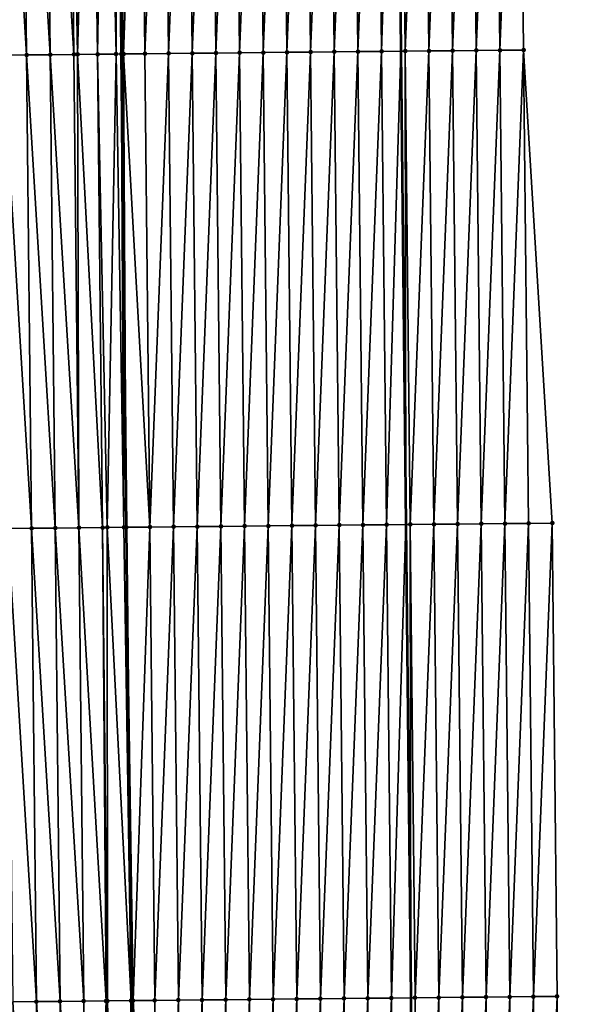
# Model space of a CAD drawing. Header units: feet. Extents: x 2007189 to 2022806, y 818621 to 837694.
# Tile 509 of 656: x 2011343 to 2011368, y 831987 to 832028. Entities that reach past the tile are written whole.
import ezdxf

# ---------------------------------------------------------------- set-up
doc = ezdxf.new("R2010")
doc.units = ezdxf.units.FT
doc.header["$MEASUREMENT"] = 0
for name, color, linetype, lineweight in [('EP_Travel Lane', 172, 'Continuous', 53), ('Road Shots', 141, 'Continuous', 100), ('Road X-Section', 40, 'Continuous', 13), ('STRIPING', 60, 'Continuous', 53)]:
    doc.layers.add(name, color=color, linetype=linetype, lineweight=lineweight)
doc.layers.add('I-77-MM17-21_SB-Surface-Border', color=7, linetype='Continuous')
doc.layers.add('I-77-MM17-21_SB-Surface-TIN', color=7, linetype='Continuous')

msp = doc.modelspace()

# ---------------------------------------------------------------- linework, layer by layer
at = {"layer": 'EP_Travel Lane'}
msp.add_polyline3d([(2011358.840621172, 832087.0574463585, 318.8160513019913), (2011359.050013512, 832067.0566647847, 319.3026306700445), (2011359.256557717, 832047.0637860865, 319.7961745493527), (2011359.463104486, 832027.0706593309, 320.2788349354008), (2011359.669654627, 832007.0772061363, 320.7471597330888), (2011359.876204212, 831987.0838067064, 321.2178474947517), (2011360.082748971, 831967.0908744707, 321.7090468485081), (2011360.289308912, 831947.096472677, 322.1357302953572), (2011360.495865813, 831927.1023650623, 322.5753331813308), (2011360.702429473, 831907.1076032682, 322.9862162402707), (2011360.908989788, 831887.1131652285, 323.4113057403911), (2011361.117652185, 831867.1330676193, 323.8044352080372), (2011361.327174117, 831847.1377795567, 324.1896267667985), (2011361.536700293, 831827.142086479, 324.5499615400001), (2011361.746228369, 831807.1462120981, 324.8991692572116), (2011361.955757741, 831787.1502139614, 325.240781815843), (2011362.16528709, 831767.1542181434, 325.5825405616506), (2011362.374821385, 831747.1577501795, 325.8953186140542)], dxfattribs=at)
at = {"layer": 'I-77-MM17-21_SB-Surface-Border', "color": 3, "linetype": 'Continuous', "lineweight": -3}
msp.add_polyline3d([(2011363.026387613, 832087.09898173, 318.6451965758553), (2011363.235850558, 832067.0959751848, 319.1299990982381), (2011364.442353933, 832047.1122137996, 319.5702930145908), (2011364.648898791, 832027.1192717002, 320.0610604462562), (2011365.855401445, 832007.1355800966, 320.5044174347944), (2011366.061952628, 831987.1420256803, 320.9683016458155), (2011366.268502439, 831967.1486041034, 321.4380213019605), (2011366.475057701, 831947.1546549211, 321.8845720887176), (2011366.681616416, 831927.1603714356, 322.3164559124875), (2011365.88822369, 831907.1562223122, 322.7687347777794), (2011366.094786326, 831887.1615593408, 323.1839481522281), (2011366.316395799, 831867.1884490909, 323.5861169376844), (2011366.54308193, 831847.1935368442, 323.9824292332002), (2011366.769772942, 831827.1981940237, 324.3523158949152), (2011366.996470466, 831807.2022768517, 324.6869527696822), (2011367.223167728, 831787.2063827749, 325.0230071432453), (2011367.449865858, 831767.2104120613, 325.3543634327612), (2011367.676566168, 831747.2142491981, 325.6739214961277)], dxfattribs=at)
at = {"layer": 'I-77-MM17-21_SB-Surface-TIN', "color": 128, "linetype": 'Continuous', "lineweight": -3}
for points in [[(2011343.649944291, 832026.9095988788, 320.3799425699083), (2011343.443393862, 832046.9030802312, 319.9128514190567), (2011342.443453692, 832046.8921235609, 319.8853569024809)], [(2011342.650003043, 832026.8987464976, 320.3570259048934), (2011343.649944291, 832026.9095988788, 320.3799425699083), (2011342.443453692, 832046.8921235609, 319.8853569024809)], [(2011344.649885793, 832026.9204266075, 320.4017770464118), (2011344.443334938, 832046.9139491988, 319.9364959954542), (2011343.443393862, 832046.9030802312, 319.9128514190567)], [(2011343.649944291, 832026.9095988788, 320.3799425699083), (2011344.649885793, 832026.9204266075, 320.4017770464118), (2011343.443393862, 832046.9030802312, 319.9128514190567)], [(2011345.649826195, 832026.9313607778, 320.4282840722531), (2011345.443275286, 832046.9248886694, 319.9632354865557), (2011344.443334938, 832046.9139491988, 319.9364959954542)], [(2011344.649885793, 832026.9204266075, 320.4017770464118), (2011345.649826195, 832026.9313607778, 320.4282840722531), (2011344.443334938, 832046.9139491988, 319.9364959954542)], [(2011345.799469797, 832026.9329888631, 320.431889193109), (2011346.367389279, 832046.934905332, 319.9838538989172), (2011345.443275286, 832046.9248886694, 319.9632354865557)], [(2011345.649826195, 832026.9313607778, 320.4282840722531), (2011345.799469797, 832026.9329888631, 320.431889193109), (2011345.443275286, 832046.9248886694, 319.9632354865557)], [(2011345.799469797, 832026.9329888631, 320.431889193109), (2011346.649769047, 832026.942057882, 320.4443844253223), (2011346.367389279, 832046.934905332, 319.9838538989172)], [(2011346.649769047, 832026.942057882, 320.4443844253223), (2011346.443216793, 832046.9357159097, 319.9850483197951), (2011346.367389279, 832046.934905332, 319.9838538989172)], [(2011346.649769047, 832026.942057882, 320.4443844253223), (2011346.97735516, 832046.9413587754, 319.9905235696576), (2011346.443216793, 832046.9357159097, 319.9850483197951)], [(2011346.649769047, 832026.942057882, 320.4443844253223), (2011347.431188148, 832026.9502429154, 320.4493128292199), (2011346.97735516, 832046.9413587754, 319.9905235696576)], [(2011347.431188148, 832026.9502429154, 320.4493128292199), (2011347.14277484, 832046.9430739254, 319.9907964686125), (2011346.97735516, 832046.9413587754, 319.9905235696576)], [(2011347.431188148, 832026.9502429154, 320.4493128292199), (2011347.443154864, 832046.9461491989, 319.9895710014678), (2011347.14277484, 832046.9430739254, 319.9907964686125)], [(2011347.431188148, 832026.9502429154, 320.4493128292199), (2011347.649706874, 832026.9525151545, 320.4499601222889), (2011347.443154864, 832046.9461491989, 319.9895710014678)], [(2011347.742790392, 832026.9534790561, 320.4500596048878), (2011348.443112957, 832046.9560976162, 319.9728020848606), (2011347.443154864, 832046.9461491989, 319.9895710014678)], [(2011347.742790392, 832026.9534790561, 320.4500596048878), (2011347.443154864, 832046.9461491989, 319.9895710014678), (2011347.649706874, 832026.9525151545, 320.4499601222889)], [(2011347.742790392, 832026.9534790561, 320.4500596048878), (2011348.64966316, 832026.9626380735, 320.4408516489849), (2011348.443112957, 832046.9560976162, 319.9728020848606)], [(2011348.64966316, 832026.9626380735, 320.4408516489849), (2011349.443064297, 832046.9659730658, 319.9528334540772), (2011348.443112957, 832046.9560976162, 319.9728020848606)], [(2011348.64966316, 832026.9626380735, 320.4408516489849), (2011349.649614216, 832026.9725409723, 320.4220881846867), (2011349.443064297, 832046.9659730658, 319.9528334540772)], [(2011349.649614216, 832026.9725409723, 320.4220881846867), (2011350.44301595, 832046.9758182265, 319.9315352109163), (2011349.443064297, 832046.9659730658, 319.9528334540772)], [(2011349.649614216, 832026.9725409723, 320.4220881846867), (2011350.649565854, 832026.9823876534, 320.400856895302), (2011350.44301595, 832046.9758182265, 319.9315352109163)], [(2011350.649565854, 832026.9823876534, 320.400856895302), (2011351.442966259, 832046.985793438, 319.9159459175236), (2011350.44301595, 832046.9758182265, 319.9315352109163)], [(2011350.649565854, 832026.9823876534, 320.400856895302), (2011351.649515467, 832026.9924302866, 320.388227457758), (2011351.442966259, 832046.985793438, 319.9159459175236)], [(2011351.649515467, 832026.9924302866, 320.388227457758), (2011352.44291639, 832046.9957858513, 319.9011117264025), (2011351.442966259, 832046.985793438, 319.9159459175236)], [(2011351.649515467, 832026.9924302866, 320.388227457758), (2011352.649464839, 832027.0024962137, 320.3766205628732), (2011352.44291639, 832046.9957858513, 319.9011117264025)], [(2011352.649464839, 832027.0024962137, 320.3766205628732), (2011353.44286593, 832047.0058355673, 319.8887930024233), (2011352.44291639, 832046.9957858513, 319.9011117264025)], [(2011352.649464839, 832027.0024962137, 320.3766205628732), (2011353.649413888, 832027.0125933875, 320.3663853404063), (2011353.44286593, 832047.0058355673, 319.8887930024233)], [(2011353.649413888, 832027.0125933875, 320.3663853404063), (2011354.442814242, 832047.0160041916, 319.8816940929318), (2011353.44286593, 832047.0058355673, 319.8887930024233)], [(2011353.649413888, 832027.0125933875, 320.3663853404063), (2011354.649362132, 832027.0227685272, 320.359572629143), (2011354.442814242, 832047.0160041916, 319.8816940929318)], [(2011354.649362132, 832027.0227685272, 320.359572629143), (2011355.442762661, 832047.0261623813, 319.8741371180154), (2011354.442814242, 832047.0160041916, 319.8816940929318)], [(2011354.649362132, 832027.0227685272, 320.359572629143), (2011355.649310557, 832027.0329261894, 320.3519927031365), (2011355.442762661, 832047.0261623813, 319.8741371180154)], [(2011355.649310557, 832027.0329261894, 320.3519927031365), (2011356.442713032, 832047.0361315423, 319.8582822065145), (2011355.442762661, 832047.0261623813, 319.8741371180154)], [(2011355.649310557, 832027.0329261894, 320.3519927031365), (2011356.649260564, 832027.0429306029, 320.3376855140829), (2011356.442713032, 832047.0361315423, 319.8582822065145)], [(2011356.649260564, 832027.0429306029, 320.3376855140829), (2011357.442664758, 832047.0459697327, 319.8366779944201), (2011356.442713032, 832047.0361315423, 319.8582822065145)], [(2011356.649260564, 832027.0429306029, 320.3376855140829), (2011357.64921187, 832027.0528094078, 320.3178643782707), (2011357.442664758, 832047.0459697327, 319.8366779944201)], [(2011357.64921187, 832027.0528094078, 320.3178643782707), (2011358.44261675, 832047.055782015, 319.813936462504), (2011357.442664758, 832047.0459697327, 319.8366779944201)], [(2011357.64921187, 832027.0528094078, 320.3178643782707), (2011358.649163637, 832027.0626435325, 320.2960818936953), (2011358.44261675, 832047.055782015, 319.813936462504)], [(2011358.649163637, 832027.0626435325, 320.2960818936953), (2011359.256557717, 832047.0637860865, 319.7961745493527), (2011358.44261675, 832047.055782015, 319.813936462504)], [(2011358.649163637, 832027.0626435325, 320.2960818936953), (2011359.463104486, 832027.0706593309, 320.2788349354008), (2011359.256557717, 832047.0637860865, 319.7961745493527)], [(2011359.442568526, 832047.0656152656, 319.7921154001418), (2011359.256557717, 832047.0637860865, 319.7961745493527), (2011359.463104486, 832027.0706593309, 320.2788349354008)], [(2011359.649115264, 832027.0724911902, 320.2748934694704), (2011360.442525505, 832047.0749449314, 319.7481881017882), (2011359.442568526, 832047.0656152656, 319.7921154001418)], [(2011359.649115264, 832027.0724911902, 320.2748934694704), (2011359.442568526, 832047.0656152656, 319.7921154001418), (2011359.463104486, 832027.0706593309, 320.2788349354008)], [(2011359.649115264, 832027.0724911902, 320.2748934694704), (2011360.649069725, 832027.0820645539, 320.2416641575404), (2011360.442525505, 832047.0749449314, 319.7481881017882)], [(2011360.649069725, 832027.0820645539, 320.2416641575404), (2011361.442482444, 832047.0842783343, 319.7044248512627), (2011360.442525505, 832047.0749449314, 319.7481881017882)], [(2011360.649069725, 832027.0820645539, 320.2416641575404), (2011361.649027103, 832027.0913554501, 320.1960351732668), (2011361.442482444, 832047.0842783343, 319.7044248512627)], [(2011361.649027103, 832027.0913554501, 320.1960351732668), (2011362.442438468, 832047.0937003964, 319.6645535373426), (2011361.442482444, 832047.0842783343, 319.7044248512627)], [(2011361.649027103, 832027.0913554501, 320.1960351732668), (2011362.648982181, 832027.1008691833, 320.1601882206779), (2011362.442438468, 832047.0937003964, 319.6645535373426)], [(2011362.648982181, 832027.1008691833, 320.1601882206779), (2011363.442396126, 832047.1029643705, 319.6177425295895), (2011362.442438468, 832047.0937003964, 319.6645535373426)], [(2011362.648982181, 832027.1008691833, 320.1601882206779), (2011363.648940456, 832027.1100732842, 320.1107491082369), (2011363.442396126, 832047.1029643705, 319.6177425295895)], [(2011363.648940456, 832027.1100732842, 320.1107491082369), (2011364.442353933, 832047.1122137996, 319.5702930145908), (2011363.442396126, 832047.1029643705, 319.6177425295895)], [(2011363.648940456, 832027.1100732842, 320.1107491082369), (2011364.648898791, 832027.1192717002, 320.0610604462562), (2011364.442353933, 832047.1122137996, 319.5702930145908)], [(2011343.856491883, 832006.9163920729, 320.85908651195), (2011343.649944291, 832026.9095988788, 320.3799425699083), (2011342.650003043, 832026.8987464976, 320.3570259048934)], [(2011342.856550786, 832006.9055251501, 320.8355317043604), (2011343.856491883, 832006.9163920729, 320.85908651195), (2011342.650003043, 832026.8987464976, 320.3570259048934)], [(2011344.856432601, 832006.9272957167, 320.8842532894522), (2011344.649885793, 832026.9204266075, 320.4017770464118), (2011343.649944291, 832026.9095988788, 320.3799425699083)], [(2011343.856491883, 832006.9163920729, 320.85908651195), (2011344.856432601, 832006.9272957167, 320.8842532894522), (2011343.649944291, 832026.9095988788, 320.3799425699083)], [(2011345.856373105, 832006.9382200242, 320.9103271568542), (2011345.649826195, 832026.9313607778, 320.4282840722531), (2011344.649885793, 832026.9204266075, 320.4017770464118)], [(2011344.856432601, 832006.9272957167, 320.8842532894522), (2011345.856373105, 832006.9382200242, 320.9103271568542), (2011344.649885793, 832026.9204266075, 320.4017770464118)], [(2011345.856373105, 832006.9382200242, 320.9103271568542), (2011345.799469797, 832026.9329888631, 320.431889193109), (2011345.649826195, 832026.9313607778, 320.4282840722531)], [(2011346.856315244, 832006.9489861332, 320.9294564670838), (2011346.649769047, 832026.942057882, 320.4443844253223), (2011345.799469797, 832026.9329888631, 320.431889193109)], [(2011345.856373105, 832006.9382200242, 320.9103271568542), (2011346.856315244, 832006.9489861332, 320.9294564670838), (2011345.799469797, 832026.9329888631, 320.431889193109)], [(2011347.054043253, 832006.9510659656, 320.9310860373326), (2011347.431188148, 832026.9502429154, 320.4493128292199), (2011346.649769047, 832026.942057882, 320.4443844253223)], [(2011346.856315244, 832006.9489861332, 320.9294564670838), (2011347.054043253, 832006.9510659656, 320.9310860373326), (2011346.649769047, 832026.942057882, 320.4443844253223)], [(2011347.054043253, 832006.9510659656, 320.9310860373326), (2011347.759338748, 832006.9583718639, 320.9319449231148), (2011347.431188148, 832026.9502429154, 320.4493128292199)], [(2011347.759338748, 832006.9583718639, 320.9319449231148), (2011347.649706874, 832026.9525151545, 320.4499601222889), (2011347.431188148, 832026.9502429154, 320.4493128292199)], [(2011347.742790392, 832026.9534790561, 320.4500596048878), (2011347.649706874, 832026.9525151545, 320.4499601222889), (2011347.856253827, 832006.9593704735, 320.9318303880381)], [(2011347.759338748, 832006.9583718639, 320.9319449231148), (2011347.856253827, 832006.9593704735, 320.9318303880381), (2011347.649706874, 832026.9525151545, 320.4499601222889)], [(2011348.85621129, 832006.9693791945, 320.9177086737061), (2011348.64966316, 832026.9626380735, 320.4408516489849), (2011347.742790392, 832026.9534790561, 320.4500596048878)], [(2011348.85621129, 832006.9693791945, 320.9177086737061), (2011347.742790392, 832026.9534790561, 320.4500596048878), (2011347.856253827, 832006.9593704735, 320.9318303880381)], [(2011348.85621129, 832006.9693791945, 320.9177086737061), (2011349.649614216, 832026.9725409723, 320.4220881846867), (2011348.64966316, 832026.9626380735, 320.4408516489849)], [(2011348.85621129, 832006.9693791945, 320.9177086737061), (2011349.856163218, 832006.9791977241, 320.8952413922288), (2011349.649614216, 832026.9725409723, 320.4220881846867)], [(2011349.856163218, 832006.9791977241, 320.8952413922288), (2011350.649565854, 832026.9823876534, 320.400856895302), (2011349.649614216, 832026.9725409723, 320.4220881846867)], [(2011349.856163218, 832006.9791977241, 320.8952413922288), (2011350.856115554, 832006.9889768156, 320.8710428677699), (2011350.649565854, 832026.9823876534, 320.400856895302)], [(2011350.856115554, 832006.9889768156, 320.8710428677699), (2011351.649515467, 832026.9924302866, 320.388227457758), (2011350.649565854, 832026.9823876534, 320.400856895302)], [(2011350.856115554, 832006.9889768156, 320.8710428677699), (2011351.856064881, 832006.9990470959, 320.8596268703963), (2011351.649515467, 832026.9924302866, 320.388227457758)], [(2011351.856064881, 832006.9990470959, 320.8596268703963), (2011352.649464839, 832027.0024962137, 320.3766205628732), (2011351.649515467, 832026.9924302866, 320.388227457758)], [(2011351.856064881, 832006.9990470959, 320.8596268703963), (2011352.856014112, 832007.0091266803, 320.8486193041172), (2011352.649464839, 832027.0024962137, 320.3766205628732)], [(2011352.856014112, 832007.0091266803, 320.8486193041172), (2011353.649413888, 832027.0125933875, 320.3663853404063), (2011352.649464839, 832027.0024962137, 320.3766205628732)], [(2011352.856014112, 832007.0091266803, 320.8486193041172), (2011353.855962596, 832007.0192785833, 320.8407863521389), (2011353.649413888, 832027.0125933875, 320.3663853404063)], [(2011353.855962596, 832007.0192785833, 320.8407863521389), (2011354.649362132, 832027.0227685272, 320.359572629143), (2011353.649413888, 832027.0125933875, 320.3663853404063)], [(2011353.855962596, 832007.0192785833, 320.8407863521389), (2011354.855910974, 832007.0294408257, 320.8334072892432), (2011354.649362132, 832027.0227685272, 320.359572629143)], [(2011354.855910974, 832007.0294408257, 320.8334072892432), (2011355.649310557, 832027.0329261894, 320.3519927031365), (2011354.649362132, 832027.0227685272, 320.359572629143)], [(2011354.855910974, 832007.0294408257, 320.8334072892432), (2011355.85586024, 832007.039516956, 320.8222480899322), (2011355.649310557, 832027.0329261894, 320.3519927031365)], [(2011355.85586024, 832007.039516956, 320.8222480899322), (2011356.649260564, 832027.0429306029, 320.3376855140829), (2011355.649310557, 832027.0329261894, 320.3519927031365)], [(2011355.85586024, 832007.039516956, 320.8222480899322), (2011356.85581001, 832007.0495443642, 320.8089501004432), (2011356.649260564, 832027.0429306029, 320.3376855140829)], [(2011356.85581001, 832007.0495443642, 320.8089501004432), (2011357.64921187, 832027.0528094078, 320.3178643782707), (2011356.649260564, 832027.0429306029, 320.3376855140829)], [(2011356.85581001, 832007.0495443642, 320.8089501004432), (2011357.855762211, 832007.0593365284, 320.7853254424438), (2011357.64921187, 832027.0528094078, 320.3178643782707)], [(2011357.855762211, 832007.0593365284, 320.7853254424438), (2011358.649163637, 832027.0626435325, 320.2960818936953), (2011357.64921187, 832027.0528094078, 320.3178643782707)], [(2011357.855762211, 832007.0593365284, 320.7853254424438), (2011358.85571672, 832007.0689052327, 320.751891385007), (2011358.649163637, 832027.0626435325, 320.2960818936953)], [(2011358.85571672, 832007.0689052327, 320.751891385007), (2011359.463104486, 832027.0706593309, 320.2788349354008), (2011358.649163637, 832027.0626435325, 320.2960818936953)], [(2011358.85571672, 832007.0689052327, 320.751891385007), (2011359.669654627, 832007.0772061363, 320.7471597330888), (2011359.463104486, 832027.0706593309, 320.2788349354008)], [(2011359.649115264, 832027.0724911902, 320.2748934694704), (2011359.463104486, 832027.0706593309, 320.2788349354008), (2011359.669654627, 832007.0772061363, 320.7471597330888)], [(2011359.855664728, 832007.0791031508, 320.7460784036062), (2011360.649069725, 832027.0820645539, 320.2416641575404), (2011359.649115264, 832027.0724911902, 320.2748934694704)], [(2011359.855664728, 832007.0791031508, 320.7460784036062), (2011359.649115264, 832027.0724911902, 320.2748934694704), (2011359.669654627, 832007.0772061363, 320.7471597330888)], [(2011359.855664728, 832007.0791031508, 320.7460784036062), (2011360.855616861, 832007.0889018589, 320.7227409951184), (2011360.649069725, 832027.0820645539, 320.2416641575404)], [(2011360.855616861, 832007.0889018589, 320.7227409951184), (2011361.649027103, 832027.0913554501, 320.1960351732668), (2011360.649069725, 832027.0820645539, 320.2416641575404)], [(2011360.855616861, 832007.0889018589, 320.7227409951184), (2011361.85557379, 832007.0982363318, 320.6790247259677), (2011361.649027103, 832027.0913554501, 320.1960351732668)], [(2011361.85557379, 832007.0982363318, 320.6790247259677), (2011362.648982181, 832027.1008691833, 320.1601882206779), (2011361.649027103, 832027.0913554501, 320.1960351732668)], [(2011361.85557379, 832007.0982363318, 320.6790247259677), (2011362.855528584, 832007.1077774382, 320.6443791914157), (2011362.648982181, 832027.1008691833, 320.1601882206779)], [(2011362.855528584, 832007.1077774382, 320.6443791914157), (2011363.648940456, 832027.1100732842, 320.1107491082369), (2011362.648982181, 832027.1008691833, 320.1601882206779)], [(2011362.855528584, 832007.1077774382, 320.6443791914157), (2011363.85548614, 832007.1170511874, 320.5979972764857), (2011363.648940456, 832027.1100732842, 320.1107491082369)], [(2011363.85548614, 832007.1170511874, 320.5979972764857), (2011364.648898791, 832027.1192717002, 320.0610604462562), (2011363.648940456, 832027.1100732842, 320.1107491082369)], [(2011363.85548614, 832007.1170511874, 320.5979972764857), (2011364.855443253, 832007.1263677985, 320.553496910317), (2011364.648898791, 832027.1192717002, 320.0610604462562)], [(2011364.855443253, 832007.1263677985, 320.553496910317), (2011365.855401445, 832007.1355800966, 320.5044174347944), (2011364.648898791, 832027.1192717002, 320.0610604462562)], [(2011344.063042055, 831986.9229355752, 321.3272691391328), (2011343.856491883, 832006.9163920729, 320.85908651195), (2011342.856550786, 832006.9055251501, 320.8355317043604)], [(2011343.063100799, 831986.9120840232, 321.3043890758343), (2011344.063042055, 831986.9229355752, 321.3272691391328), (2011342.856550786, 832006.9055251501, 320.8355317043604)], [(2011345.062982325, 831986.9338826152, 321.3543408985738), (2011344.856432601, 832006.9272957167, 320.8842532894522), (2011343.856491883, 832006.9163920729, 320.85908651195)], [(2011344.063042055, 831986.9229355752, 321.3272691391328), (2011345.062982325, 831986.9338826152, 321.3543408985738), (2011343.856491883, 832006.9163920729, 320.85908651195)], [(2011346.062923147, 831986.9447761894, 321.3790656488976), (2011345.856373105, 832006.9382200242, 320.9103271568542), (2011344.856432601, 832006.9272957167, 320.8842532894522)], [(2011345.062982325, 831986.9338826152, 321.3543408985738), (2011346.062923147, 831986.9447761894, 321.3790656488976), (2011344.856432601, 832006.9272957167, 320.8842532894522)], [(2011347.008274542, 831986.9549243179, 321.3958243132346), (2011346.856315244, 832006.9489861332, 320.9294564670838), (2011345.856373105, 832006.9382200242, 320.9103271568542)], [(2011346.062923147, 831986.9447761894, 321.3790656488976), (2011347.008274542, 831986.9549243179, 321.3958243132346), (2011345.856373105, 832006.9382200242, 320.9103271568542)], [(2011347.062865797, 831986.955492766, 321.3960205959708), (2011347.054043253, 832006.9510659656, 320.9310860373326), (2011346.856315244, 832006.9489861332, 320.9294564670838)], [(2011347.008274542, 831986.9549243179, 321.3958243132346), (2011347.062865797, 831986.955492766, 321.3960205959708), (2011346.856315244, 832006.9489861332, 320.9294564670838)], [(2011347.054043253, 832006.9510659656, 320.9310860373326), (2011348.062804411, 831986.9658743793, 321.3982748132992), (2011347.759338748, 832006.9583718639, 320.9319449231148)], [(2011347.062865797, 831986.955492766, 321.3960205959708), (2011348.062804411, 831986.9658743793, 321.3982748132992), (2011347.054043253, 832006.9510659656, 320.9310860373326)], [(2011347.759338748, 832006.9583718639, 320.9319449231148), (2011348.062804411, 831986.9658743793, 321.3982748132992), (2011347.856253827, 832006.9593704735, 320.9318303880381)], [(2011348.146784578, 831986.9667479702, 321.3985382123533), (2011348.85621129, 832006.9693791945, 320.9177086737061), (2011347.856253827, 832006.9593704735, 320.9318303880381)], [(2011348.146784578, 831986.9667479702, 321.3985382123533), (2011347.856253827, 832006.9593704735, 320.9318303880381), (2011348.062804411, 831986.9658743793, 321.3982748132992)], [(2011348.146784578, 831986.9667479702, 321.3985382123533), (2011349.062761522, 831986.9759169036, 321.3856369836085), (2011348.85621129, 832006.9693791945, 320.9177086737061)], [(2011349.062761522, 831986.9759169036, 321.3856369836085), (2011349.856163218, 832006.9791977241, 320.8952413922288), (2011348.85621129, 832006.9693791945, 320.9177086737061)], [(2011349.062761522, 831986.9759169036, 321.3856369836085), (2011350.062713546, 831986.9857261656, 321.3627628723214), (2011349.856163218, 832006.9791977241, 320.8952413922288)], [(2011350.062713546, 831986.9857261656, 321.3627628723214), (2011350.856115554, 832006.9889768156, 320.8710428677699), (2011349.856163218, 832006.9791977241, 320.8952413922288)], [(2011350.062713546, 831986.9857261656, 321.3627628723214), (2011351.062665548, 831986.995537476, 321.3399786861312), (2011350.856115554, 832006.9889768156, 320.8710428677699)], [(2011351.062665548, 831986.995537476, 321.3399786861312), (2011351.856064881, 832006.9990470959, 320.8596268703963), (2011350.856115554, 832006.9889768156, 320.8710428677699)], [(2011351.062665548, 831986.995537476, 321.3399786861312), (2011352.062615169, 831987.0055793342, 321.3273150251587), (2011351.856064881, 832006.9990470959, 320.8596268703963)], [(2011352.062615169, 831987.0055793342, 321.3273150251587), (2011352.856014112, 832007.0091266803, 320.8486193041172), (2011351.856064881, 832006.9990470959, 320.8596268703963)], [(2011352.062615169, 831987.0055793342, 321.3273150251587), (2011353.062564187, 831987.0156795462, 321.3172129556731), (2011352.856014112, 832007.0091266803, 320.8486193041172)], [(2011353.062564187, 831987.0156795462, 321.3172129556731), (2011353.855962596, 832007.0192785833, 320.8407863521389), (2011352.856014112, 832007.0091266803, 320.8486193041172)], [(2011353.062564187, 831987.0156795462, 321.3172129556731), (2011354.062512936, 831987.0258058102, 321.3082545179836), (2011353.855962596, 832007.0192785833, 320.8407863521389)], [(2011354.062512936, 831987.0258058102, 321.3082545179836), (2011354.855910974, 832007.0294408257, 320.8334072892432), (2011353.855962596, 832007.0192785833, 320.8407863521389)], [(2011354.062512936, 831987.0258058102, 321.3082545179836), (2011355.06246164, 831987.0359364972, 321.2994902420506), (2011354.855910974, 832007.0294408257, 320.8334072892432)], [(2011355.06246164, 831987.0359364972, 321.2994902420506), (2011355.85586024, 832007.039516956, 320.8222480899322), (2011354.855910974, 832007.0294408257, 320.8334072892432)], [(2011355.06246164, 831987.0359364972, 321.2994902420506), (2011356.062410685, 831987.0460340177, 321.2892700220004), (2011355.85586024, 832007.039516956, 320.8222480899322)], [(2011356.062410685, 831987.0460340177, 321.2892700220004), (2011356.85581001, 832007.0495443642, 320.8089501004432), (2011355.85586024, 832007.039516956, 320.8222480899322)], [(2011356.062410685, 831987.0460340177, 321.2892700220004), (2011357.062360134, 831987.0560924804, 321.2773352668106), (2011356.85581001, 832007.0495443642, 320.8089501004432)], [(2011357.062360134, 831987.0560924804, 321.2773352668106), (2011357.855762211, 832007.0593365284, 320.7853254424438), (2011356.85581001, 832007.0495443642, 320.8089501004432)], [(2011357.062360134, 831987.0560924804, 321.2773352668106), (2011358.062312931, 831987.0658269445, 321.2511776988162), (2011357.855762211, 832007.0593365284, 320.7853254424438)], [(2011358.062312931, 831987.0658269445, 321.2511776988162), (2011358.85571672, 832007.0689052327, 320.751891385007), (2011357.855762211, 832007.0593365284, 320.7853254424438)], [(2011358.062312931, 831987.0658269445, 321.2511776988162), (2011359.06226595, 831987.075539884, 321.2240752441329), (2011358.85571672, 832007.0689052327, 320.751891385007)], [(2011359.06226595, 831987.075539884, 321.2240752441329), (2011359.669654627, 832007.0772061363, 320.7471597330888), (2011358.85571672, 832007.0689052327, 320.751891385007)], [(2011359.06226595, 831987.075539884, 321.2240752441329), (2011359.876204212, 831987.0838067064, 321.2178474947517), (2011359.669654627, 832007.0772061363, 320.7471597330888)], [(2011359.855664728, 832007.0791031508, 320.7460784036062), (2011359.669654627, 832007.0772061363, 320.7471597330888), (2011359.876204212, 831987.0838067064, 321.2178474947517)], [(2011360.062214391, 831987.0856959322, 321.2164242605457), (2011360.855616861, 832007.0889018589, 320.7227409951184), (2011359.855664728, 832007.0791031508, 320.7460784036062)], [(2011360.062214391, 831987.0856959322, 321.2164242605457), (2011359.855664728, 832007.0791031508, 320.7460784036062), (2011359.876204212, 831987.0838067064, 321.2178474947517)], [(2011360.062214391, 831987.0856959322, 321.2164242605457), (2011361.062167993, 831987.0953524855, 321.1868465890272), (2011360.855616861, 832007.0889018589, 320.7227409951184)], [(2011361.062167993, 831987.0953524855, 321.1868465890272), (2011361.85557379, 832007.0982363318, 320.6790247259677), (2011360.855616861, 832007.0889018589, 320.7227409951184)], [(2011361.062167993, 831987.0953524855, 321.1868465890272), (2011362.062124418, 831987.1047356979, 321.1452698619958), (2011361.85557379, 832007.0982363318, 320.6790247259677)], [(2011362.062124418, 831987.1047356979, 321.1452698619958), (2011362.855528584, 832007.1077774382, 320.6443791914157), (2011361.85557379, 832007.0982363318, 320.6790247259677)], [(2011362.062124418, 831987.1047356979, 321.1452698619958), (2011363.062079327, 831987.114265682, 321.1101360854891), (2011362.855528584, 832007.1077774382, 320.6443791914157)], [(2011363.062079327, 831987.114265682, 321.1101360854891), (2011363.85548614, 832007.1170511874, 320.5979972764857), (2011362.855528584, 832007.1077774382, 320.6443791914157)], [(2011363.062079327, 831987.114265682, 321.1101360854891), (2011364.062037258, 831987.1235030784, 321.0621583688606), (2011363.85548614, 832007.1170511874, 320.5979972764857)], [(2011364.062037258, 831987.1235030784, 321.0621583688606), (2011364.855443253, 832007.1263677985, 320.553496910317), (2011363.85548614, 832007.1170511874, 320.5979972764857)], [(2011364.062037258, 831987.1235030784, 321.0621583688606), (2011365.061994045, 831987.1328512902, 321.0190451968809), (2011364.855443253, 832007.1263677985, 320.553496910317)], [(2011365.061994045, 831987.1328512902, 321.0190451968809), (2011365.855401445, 832007.1355800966, 320.5044174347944), (2011364.855443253, 832007.1263677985, 320.553496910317)], [(2011365.061994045, 831987.1328512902, 321.0190451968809), (2011366.061952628, 831987.1420256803, 320.9683016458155), (2011365.855401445, 832007.1355800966, 320.5044174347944)], [(2011345.269535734, 831966.9401127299, 321.8087663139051), (2011345.062982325, 831986.9338826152, 321.3543408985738), (2011344.063042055, 831986.9229355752, 321.3272691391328)], [(2011346.269476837, 831966.9509790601, 321.8322953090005), (2011346.062923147, 831986.9447761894, 321.3790656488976), (2011345.062982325, 831986.9338826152, 321.3543408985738)], [(2011345.269535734, 831966.9401127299, 321.8087663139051), (2011346.269476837, 831966.9509790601, 321.8322953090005), (2011345.062982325, 831986.9338826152, 321.3543408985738)], [(2011346.269476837, 831966.9509790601, 321.8322953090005), (2011347.008274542, 831986.9549243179, 321.3958243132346), (2011346.062923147, 831986.9447761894, 321.3790656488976)], [(2011346.269476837, 831966.9509790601, 321.8322953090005), (2011347.269418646, 831966.9617771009, 321.8528265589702), (2011347.008274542, 831986.9549243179, 321.3958243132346)], [(2011347.269418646, 831966.9617771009, 321.8528265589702), (2011347.062865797, 831986.955492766, 321.3960205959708), (2011347.008274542, 831986.9549243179, 321.3958243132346)], [(2011347.537471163, 831966.9645836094, 321.8544632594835), (2011348.062804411, 831986.9658743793, 321.3982748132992), (2011347.062865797, 831986.955492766, 321.3960205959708)], [(2011347.269418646, 831966.9617771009, 321.8528265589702), (2011347.456808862, 831966.9637442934, 321.8541997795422), (2011347.062865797, 831986.955492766, 321.3960205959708)], [(2011347.456808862, 831966.9637442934, 321.8541997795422), (2011347.537471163, 831966.9645836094, 321.8544632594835), (2011347.062865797, 831986.955492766, 321.3960205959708)], [(2011347.537471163, 831966.9645836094, 321.8544632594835), (2011348.269358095, 831966.9720782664, 321.8515495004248), (2011348.062804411, 831986.9658743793, 321.3982748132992)], [(2011348.146784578, 831986.9667479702, 321.3985382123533), (2011348.062804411, 831986.9658743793, 321.3982748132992), (2011348.269358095, 831966.9720782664, 321.8515495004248)], [(2011349.269316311, 831966.9820134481, 321.8341997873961), (2011349.062761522, 831986.9759169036, 321.3856369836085), (2011348.146784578, 831986.9667479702, 321.3985382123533)], [(2011349.269316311, 831966.9820134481, 321.8341997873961), (2011348.146784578, 831986.9667479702, 321.3985382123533), (2011348.269358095, 831966.9720782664, 321.8515495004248)], [(2011349.269316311, 831966.9820134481, 321.8341997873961), (2011350.062713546, 831986.9857261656, 321.3627628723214), (2011349.062761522, 831986.9759169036, 321.3856369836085)], [(2011349.269316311, 831966.9820134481, 321.8341997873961), (2011350.269266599, 831966.9919907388, 321.8187019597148), (2011350.062713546, 831986.9857261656, 321.3627628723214)], [(2011350.269266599, 831966.9919907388, 321.8187019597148), (2011351.062665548, 831986.995537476, 321.3399786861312), (2011350.062713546, 831986.9857261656, 321.3627628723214)], [(2011350.269266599, 831966.9919907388, 321.8187019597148), (2011351.269217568, 831967.0019020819, 321.8003091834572), (2011351.062665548, 831986.995537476, 321.3399786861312)], [(2011351.269217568, 831967.0019020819, 321.8003091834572), (2011352.062615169, 831987.0055793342, 321.3273150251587), (2011351.062665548, 831986.995537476, 321.3399786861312)], [(2011351.269217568, 831967.0019020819, 321.8003091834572), (2011352.269167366, 831967.0119268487, 321.7868954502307), (2011352.062615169, 831987.0055793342, 321.3273150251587)], [(2011352.269167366, 831967.0119268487, 321.7868954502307), (2011353.062564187, 831987.0156795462, 321.3172129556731), (2011352.062615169, 831987.0055793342, 321.3273150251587)], [(2011352.269167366, 831967.0119268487, 321.7868954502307), (2011353.269116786, 831967.0219881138, 321.7750839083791), (2011353.062564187, 831987.0156795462, 321.3172129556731)], [(2011353.269116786, 831967.0219881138, 321.7750839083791), (2011354.062512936, 831987.0258058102, 321.3082545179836), (2011353.062564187, 831987.0156795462, 321.3172129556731)], [(2011353.269116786, 831967.0219881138, 321.7750839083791), (2011354.269065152, 831967.0321514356, 321.7677524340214), (2011354.062512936, 831987.0258058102, 321.3082545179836)], [(2011354.269065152, 831967.0321514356, 321.7677524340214), (2011355.06246164, 831987.0359364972, 321.2994902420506), (2011354.062512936, 831987.0258058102, 321.3082545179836)], [(2011354.269065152, 831967.0321514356, 321.7677524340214), (2011355.269013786, 831967.0422887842, 321.7592807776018), (2011355.06246164, 831987.0359364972, 321.2994902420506)], [(2011355.269013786, 831967.0422887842, 321.7592807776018), (2011356.062410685, 831987.0460340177, 321.2892700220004), (2011355.06246164, 831987.0359364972, 321.2994902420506)], [(2011355.269013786, 831967.0422887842, 321.7592807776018), (2011356.268962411, 831967.052427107, 321.7508518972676), (2011356.062410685, 831987.0460340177, 321.2892700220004)], [(2011356.268962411, 831967.052427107, 321.7508518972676), (2011357.062360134, 831987.0560924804, 321.2773352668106), (2011356.062410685, 831987.0460340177, 321.2892700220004)], [(2011356.268962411, 831967.052427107, 321.7508518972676), (2011357.268911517, 831967.0625187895, 321.7403756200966), (2011357.062360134, 831987.0560924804, 321.2773352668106)], [(2011357.268911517, 831967.0625187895, 321.7403756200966), (2011358.062312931, 831987.0658269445, 321.2511776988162), (2011357.062360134, 831987.0560924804, 321.2773352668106)], [(2011357.268911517, 831967.0625187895, 321.7403756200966), (2011358.268860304, 831967.0726413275, 321.7312538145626), (2011358.062312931, 831987.0658269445, 321.2511776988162)], [(2011358.268860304, 831967.0726413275, 321.7312538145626), (2011359.06226595, 831987.075539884, 321.2240752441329), (2011358.062312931, 831987.0658269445, 321.2511776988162)], [(2011358.268860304, 831967.0726413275, 321.7312538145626), (2011359.268809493, 831967.082724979, 321.7204249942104), (2011359.06226595, 831987.075539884, 321.2240752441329)], [(2011359.268809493, 831967.082724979, 321.7204249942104), (2011359.876204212, 831987.0838067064, 321.2178474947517), (2011359.06226595, 831987.075539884, 321.2240752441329)], [(2011359.268809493, 831967.082724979, 321.7204249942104), (2011360.082748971, 831967.0908744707, 321.7090468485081), (2011359.876204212, 831987.0838067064, 321.2178474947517)], [(2011360.062214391, 831987.0856959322, 321.2164242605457), (2011359.876204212, 831987.0838067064, 321.2178474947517), (2011360.082748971, 831967.0908744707, 321.7090468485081)], [(2011360.268759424, 831967.0927368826, 321.7064465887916), (2011361.062167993, 831987.0953524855, 321.1868465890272), (2011360.062214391, 831987.0856959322, 321.2164242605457)], [(2011360.268759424, 831967.0927368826, 321.7064465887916), (2011360.062214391, 831987.0856959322, 321.2164242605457), (2011360.082748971, 831967.0908744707, 321.7090468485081)], [(2011360.268759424, 831967.0927368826, 321.7064465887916), (2011361.268714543, 831967.1022464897, 321.6704185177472), (2011361.062167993, 831987.0953524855, 321.1868465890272)], [(2011361.268714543, 831967.1022464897, 321.6704185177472), (2011362.062124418, 831987.1047356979, 321.1452698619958), (2011361.062167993, 831987.0953524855, 321.1868465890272)], [(2011361.268714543, 831967.1022464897, 321.6704185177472), (2011362.268672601, 831967.1114717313, 321.621907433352), (2011362.062124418, 831987.1047356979, 321.1452698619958)], [(2011362.268672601, 831967.1114717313, 321.621907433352), (2011363.062079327, 831987.114265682, 321.1101360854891), (2011362.062124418, 831987.1047356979, 321.1452698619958)], [(2011362.268672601, 831967.1114717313, 321.621907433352), (2011363.268628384, 831967.1209170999, 321.5830594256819), (2011363.062079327, 831987.114265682, 321.1101360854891)], [(2011363.268628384, 831967.1209170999, 321.5830594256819), (2011364.062037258, 831987.1235030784, 321.0621583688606), (2011363.062079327, 831987.114265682, 321.1101360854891)], [(2011363.268628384, 831967.1209170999, 321.5830594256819), (2011364.268586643, 831967.1301228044, 321.5336907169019), (2011364.062037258, 831987.1235030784, 321.0621583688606)], [(2011364.268586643, 831967.1301228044, 321.5336907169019), (2011365.061994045, 831987.1328512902, 321.0190451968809), (2011364.062037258, 831987.1235030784, 321.0621583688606)], [(2011364.268586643, 831967.1301228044, 321.5336907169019), (2011365.268544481, 831967.1393692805, 321.486111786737), (2011365.061994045, 831987.1328512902, 321.0190451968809)], [(2011365.268544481, 831967.1393692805, 321.486111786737), (2011366.061952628, 831987.1420256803, 320.9683016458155), (2011365.061994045, 831987.1328512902, 321.0190451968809)], [(2011365.268544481, 831967.1393692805, 321.486111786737), (2011366.268502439, 831967.1486041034, 321.4380213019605), (2011366.061952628, 831987.1420256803, 320.9683016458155)], [(2011344.269594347, 831966.92927383, 321.7864414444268), (2011344.063042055, 831986.9229355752, 321.3272691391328), (2011343.063100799, 831986.9120840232, 321.3043890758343)], [(2011343.269651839, 831966.918543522, 321.7688835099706), (2011344.269594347, 831966.92927383, 321.7864414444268), (2011343.063100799, 831986.9120840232, 321.3043890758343)], [(2011344.269594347, 831966.92927383, 321.7864414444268), (2011345.269535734, 831966.9401127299, 321.8087663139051), (2011344.063042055, 831986.9229355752, 321.3272691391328)]]:
    msp.add_3dface(points, dxfattribs=at)
at = {"layer": 'Road Shots', "lineweight": 100}
for p in [(2011343.649944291, 832026.9095988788, 320.3799425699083), (2011344.649885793, 832026.9204266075, 320.4017770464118), (2011345.649826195, 832026.9313607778, 320.4282840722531), (2011345.799469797, 832026.9329888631, 320.431889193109), (2011346.649769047, 832026.942057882, 320.4443844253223), (2011347.431188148, 832026.9502429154, 320.4493128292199), (2011347.649714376, 832026.9525152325, 320.449960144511), (2011347.742790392, 832026.9534790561, 320.4500596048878), (2011348.64966316, 832026.9626380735, 320.4408516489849), (2011349.649614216, 832026.9725409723, 320.4220881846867), (2011350.649565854, 832026.9823876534, 320.400856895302), (2011351.649515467, 832026.9924302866, 320.388227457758), (2011352.649464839, 832027.0024962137, 320.3766205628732), (2011353.649413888, 832027.0125933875, 320.3663853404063), (2011354.649362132, 832027.0227685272, 320.359572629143), (2011355.649310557, 832027.0329261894, 320.3519927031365), (2011356.649260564, 832027.0429306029, 320.3376855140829), (2011357.64921187, 832027.0528094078, 320.3178643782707), (2011358.649163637, 832027.0626435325, 320.2960818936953), (2011359.649115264, 832027.0724911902, 320.2748934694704), (2011360.649069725, 832027.0820645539, 320.2416641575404), (2011361.649027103, 832027.0913554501, 320.1960351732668), (2011362.648982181, 832027.1008691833, 320.1601882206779), (2011363.648940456, 832027.1100732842, 320.1107491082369), (2011364.648898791, 832027.1192717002, 320.0610604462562), (2011343.856491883, 832006.9163920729, 320.85908651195), (2011344.856432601, 832006.9272957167, 320.8842532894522), (2011345.856373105, 832006.9382200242, 320.9103271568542), (2011346.856315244, 832006.9489861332, 320.9294564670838), (2011347.054043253, 832006.9510659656, 320.9310860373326), (2011347.759338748, 832006.9583718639, 320.9319449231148), (2011347.856261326, 832006.9593705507, 320.9318303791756), (2011348.85621129, 832006.9693791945, 320.9177086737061), (2011349.856163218, 832006.9791977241, 320.8952413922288), (2011350.856115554, 832006.9889768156, 320.8710428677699), (2011351.856064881, 832006.9990470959, 320.8596268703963), (2011352.856014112, 832007.0091266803, 320.8486193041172), (2011353.855962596, 832007.0192785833, 320.8407863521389), (2011354.855910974, 832007.0294408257, 320.8334072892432), (2011355.85586024, 832007.039516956, 320.8222480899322), (2011356.85581001, 832007.0495443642, 320.8089501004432), (2011357.855762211, 832007.0593365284, 320.7853254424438), (2011358.85571672, 832007.0689052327, 320.751891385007), (2011359.855664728, 832007.0791031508, 320.7460784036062), (2011360.855616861, 832007.0889018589, 320.7227409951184), (2011361.85557379, 832007.0982363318, 320.6790247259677), (2011362.855528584, 832007.1077774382, 320.6443791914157), (2011363.85548614, 832007.1170511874, 320.5979972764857), (2011364.855443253, 832007.1263677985, 320.553496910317), (2011365.855401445, 832007.1355800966, 320.5044174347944), (2011345.062982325, 831986.9338826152, 321.3543408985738), (2011346.062923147, 831986.9447761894, 321.3790656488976), (2011347.008274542, 831986.9549243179, 321.3958243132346), (2011347.062865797, 831986.955492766, 321.3960205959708), (2011348.062811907, 831986.9658744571, 321.3982748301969), (2011348.146784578, 831986.9667479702, 321.3985382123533), (2011349.062761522, 831986.9759169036, 321.3856369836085), (2011350.062713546, 831986.9857261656, 321.3627628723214), (2011351.062665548, 831986.995537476, 321.3399786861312), (2011352.062615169, 831987.0055793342, 321.3273150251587), (2011353.062564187, 831987.0156795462, 321.3172129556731), (2011354.062512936, 831987.0258058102, 321.3082545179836), (2011355.06246164, 831987.0359364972, 321.2994902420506), (2011356.062410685, 831987.0460340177, 321.2892700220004), (2011357.062360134, 831987.0560924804, 321.2773352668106), (2011358.062312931, 831987.0658269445, 321.2511776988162), (2011359.06226595, 831987.075539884, 321.2240752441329), (2011360.062214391, 831987.0856959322, 321.2164242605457), (2011361.062167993, 831987.0953524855, 321.1868465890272), (2011362.062124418, 831987.1047356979, 321.1452698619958), (2011363.062079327, 831987.114265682, 321.1101360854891), (2011364.062037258, 831987.1235030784, 321.0621583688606), (2011365.061994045, 831987.1328512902, 321.0190451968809), (2011366.061952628, 831987.1420256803, 320.9683016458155), (2011344.063042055, 831986.9229355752, 321.3272691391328)]:
    msp.add_point(p, dxfattribs=at)
at = {"layer": 'Road X-Section', "extrusion": (0.0103276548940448, -0.9996872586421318, 0.0227755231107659), "elevation": -810986.9404626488, "flags": 128}
msp.add_lwpolyline([(2019852.442318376, 18795.5883634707), (2019851.442318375, 18795.63806502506), (2019850.442318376, 18795.68751696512), (2019849.442318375, 18795.72337321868), (2019848.442318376, 18795.76901404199), (2019847.442318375, 18795.8022519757), (2019846.442318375, 18795.82344589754), (2019845.442318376, 18795.84523403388), (2019844.442318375, 18795.86506031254), (2019843.442318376, 18795.87937121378), (2019842.442318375, 18795.88695310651), (2019841.442318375, 18795.89376758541), (2019840.442318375, 18795.90400546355), (2019839.442318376, 18795.91561536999), (2019838.442318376, 18795.9282480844), (2019837.442318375, 18795.94948488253), (2019836.442318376, 18795.96825321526), (2019835.535399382, 18795.97746356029), (2019835.442318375, 18795.9773640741), (2019835.223780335, 18795.97671659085), (2019834.442318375, 18795.97178690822), (2019833.591970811, 18795.95928843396), (2019833.442318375, 18795.95568237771), (2019832.442318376, 18795.92916847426), (2019831.442318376, 18795.90732833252), (2019830.442318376, 18795.88440572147), (2019829.442318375, 18795.8628071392), (2019828.442318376, 18795.84008244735), (2019827.442318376, 18795.8186598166), (2019826.442318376, 18795.79428313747), (2019825.442318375, 18795.7752296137), (2019824.442318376, 18795.75750259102), (2019823.442318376, 18795.72647209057), (2019822.442318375, 18795.70755998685), (2019821.442318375, 18795.68910434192), (2019820.442318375, 18795.66565384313), (2019819.442318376, 18795.63752339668), (2019818.442318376, 18795.62883219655), (2019817.442318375, 18795.6131487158), (2019816.442318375, 18795.59325448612), (2019815.442318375, 18795.5715549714), (2019814.442318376, 18795.54657267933), (2019813.442318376, 18795.5330814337), (2019812.442318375, 18795.52151501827), (2019811.442318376, 18795.49213571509), (2019810.442318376, 18795.47194659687), (2019809.442318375, 18795.45400556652), (2019808.442318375, 18795.42587699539), (2019807.442318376, 18795.39398216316), (2019806.442318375, 18795.36486481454), (2019806.180351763, 18795.35733338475)], dxfattribs=at)
at = {"layer": 'Road X-Section', "extrusion": (0.01032765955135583, -0.9996872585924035, 0.02277552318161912), "elevation": -810966.9310537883, "flags": 128}
msp.add_lwpolyline([(2019853.446097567, 18795.5760500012), (2019852.446097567, 18795.62514221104), (2019851.446097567, 18795.66965412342), (2019850.446097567, 18795.71604807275), (2019849.446097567, 18795.75070259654), (2019848.446097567, 18795.79443020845), (2019847.446097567, 18795.81777367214), (2019846.446097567, 18795.82358816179), (2019845.446097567, 18795.85703089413), (2019844.446097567, 18795.88066168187), (2019843.446097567, 18795.89396312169), (2019842.446097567, 18795.9051252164), (2019841.446097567, 18795.91250619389), (2019840.446097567, 18795.92034117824), (2019839.446097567, 18795.93135160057), (2019838.446097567, 18795.94277055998), (2019837.446097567, 18795.96697536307), (2019836.446097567, 18795.98944847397), (2019835.446097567, 18796.0035738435), (2019835.349169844, 18796.00368841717), (2019834.64383651, 18796.00282930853), (2019834.446097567, 18796.00119931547), (2019833.446097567, 18795.98206504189), (2019832.446097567, 18795.95598440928), (2019831.446097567, 18795.93081110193), (2019830.446097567, 18795.90725018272), (2019829.446097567, 18795.88642164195), (2019828.446097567, 18795.86203151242), (2019827.446097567, 18795.83936921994), (2019826.446097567, 18795.81752301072), (2019825.446097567, 18795.79816704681), (2019824.682693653, 18795.78235370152), (2019824.446097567, 18795.77568237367), (2019823.446097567, 18795.74090634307), (2019822.446097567, 18795.72926295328), (2019821.446097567, 18795.70659757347), (2019820.446097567, 18795.69328352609), (2019819.446097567, 18795.6813631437), (2019818.446097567, 18795.66416271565), (2019817.446097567, 18795.64914192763), (2019816.446097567, 18795.63581838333), (2019815.446097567, 18795.62202827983), (2019814.446097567, 18795.59911063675), (2019813.446097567, 18795.5848371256), (2019812.446097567, 18795.567624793), (2019811.446097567, 18795.54089736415), (2019810.446097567, 18795.53191211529), (2019809.446097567, 18795.50540877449), (2019808.446097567, 18795.46657757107), (2019807.446097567, 18795.43879607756), (2019806.446097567, 18795.4058939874), (2019805.858503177, 18795.38840530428)], dxfattribs=at)
at = {"layer": 'Road X-Section', "extrusion": (0.0103276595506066, -0.9996872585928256, 0.0227755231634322), "elevation": -810946.9310556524, "flags": 128}
msp.add_lwpolyline([(2019853.446096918, 18795.58441120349), (2019852.446096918, 18795.63516792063), (2019851.446096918, 18795.6782922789), (2019850.446096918, 18795.72628244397), (2019849.446096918, 18795.7614253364), (2019848.446096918, 18795.80301285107), (2019847.446096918, 18795.8325981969), (2019846.446096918, 18795.84025116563), (2019845.446096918, 18795.8673606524), (2019844.446096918, 18795.89352500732), (2019843.446096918, 18795.90546285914), (2019842.446096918, 18795.91568573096), (2019841.446096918, 18795.92445228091), (2019840.446096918, 18795.93341304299), (2019839.446096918, 18795.94351773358), (2019838.446096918, 18795.95618468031), (2019837.446096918, 18795.97897477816), (2019836.446096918, 18796.00185482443), (2019835.530074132, 18796.01475940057), (2019835.446096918, 18796.01449595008), (2019834.446096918, 18796.01224113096), (2019834.391502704, 18796.01204479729), (2019833.446096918, 18795.9952817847), (2019832.446096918, 18795.97055061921), (2019831.446096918, 18795.94347183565), (2019830.446096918, 18795.92058583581), (2019829.446096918, 18795.89898156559), (2019828.446096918, 18795.87753289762), (2019827.446096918, 18795.85313253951), (2019826.446096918, 18795.82943848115), (2019825.446096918, 18795.81250413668), (2019824.446096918, 18795.79647516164), (2019823.446096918, 18795.7877583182), (2019822.446096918, 18795.76955179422), (2019821.446096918, 18795.74699024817), (2019820.446096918, 18795.72917949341), (2019819.446096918, 18795.71364167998), (2019818.446096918, 18795.69253395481), (2019817.446096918, 18795.67804184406), (2019816.446096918, 18795.66136843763), (2019815.446096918, 18795.64551909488), (2019814.446096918, 18795.62838403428), (2019813.446096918, 18795.60981218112), (2019812.446096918, 18795.58825337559), (2019811.57216937, 18795.56532080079), (2019811.446096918, 18795.56058933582), (2019810.512455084, 18795.53133215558), (2019810.446096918, 18795.53348917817), (2019809.884359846, 18795.53764734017), (2019809.446096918, 18795.51830059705), (2019808.446096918, 18795.47715967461), (2019807.446096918, 18795.43730223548), (2019806.446096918, 18795.39618315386), (2019805.669788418, 18795.37090811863)], dxfattribs=at)
at = {"layer": 'STRIPING'}
msp.add_polyline3d([(2011347.027241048, 832086.9327792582, 318.9923852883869), (2011347.236612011, 832066.9388969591, 319.4902768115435), (2011347.443154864, 832046.9461491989, 319.9895710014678), (2011347.649706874, 832026.9525151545, 320.4499601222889), (2011347.856253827, 832006.9593704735, 320.9318303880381), (2011348.062804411, 831986.9658743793, 321.3982748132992), (2011348.269358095, 831966.9720782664, 321.8515495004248), (2011348.475916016, 831946.9778719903, 322.2868181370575), (2011348.6824728, 831926.983775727, 322.7269169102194), (2011348.889032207, 831906.9894255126, 323.1558673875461), (2011349.095594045, 831886.994840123, 323.5744933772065), (2011349.317408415, 831867.0020983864, 323.9770190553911), (2011349.54410161, 831847.006562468, 324.3350546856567), (2011349.770797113, 831827.010823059, 324.6806014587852), (2011349.997489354, 831807.0153713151, 325.0438031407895), (2011350.224181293, 831787.0199462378, 325.4086414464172), (2011350.450876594, 831767.0242246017, 325.7552795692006), (2011350.677577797, 831747.0279824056, 326.0699687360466)], dxfattribs=at)

doc.saveas('drawing.dxf')
